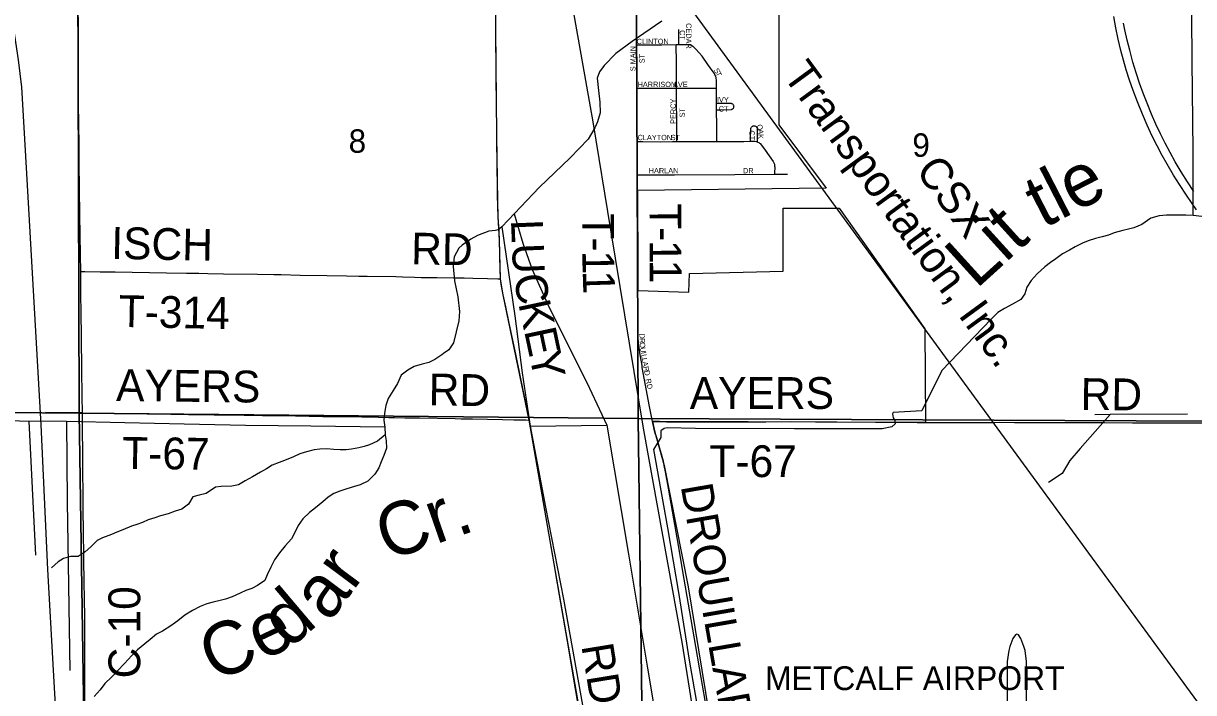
# Model space of a CAD drawing. Extents: x 1443599 to 1910620, y 1028088 to 1361369.
# Drawn here: x 1690821 to 1701854, y 1300714 to 1307028 of the extents above; entities that cross this region are included whole.
import ezdxf

# ---------------------------------------------------------------- set-up
doc = ezdxf.new("R2010")
doc.units = 0
for name, color, linetype in [('GM_X_Airport_Class_2', 7, 'Continuous'), ('GM_X_Airport_Text_Class_2', 7, 'Continuous'), ('GM_X_City_Street', 7, 'Continuous'), ('GM_X_City_Street_Text', 7, 'Continuous'), ('GM_X_Corporation', 7, 'Continuous'), ('GM_X_County_Road', 7, 'Continuous'), ('GM_X_County_Road_Text', 7, 'Continuous'), ('GM_X_Interstate_Route', 7, 'Continuous'), ('GM_X_Minor_River', 7, 'Continuous'), ('GM_X_Minor_River_Text', 7, 'Continuous'), ('GM_X_Rail_Line', 7, 'Continuous'), ('GM_X_Rail_Line_Text', 7, 'Continuous'), ('GM_X_Section', 7, 'Continuous'), ('GM_X_Section_Text', 7, 'Continuous'), ('GM_X_Township_Road', 7, 'Continuous'), ('GM_X_Township_Road_Text', 7, 'Continuous')]:
    doc.layers.add(name, color=color, linetype=linetype)

msp = doc.modelspace()

# ---------------------------------------------------------------- linework, layer by layer
at = {"layer": 'GM_X_Airport_Class_2'}
msp.add_lwpolyline([(1700278, 1300608), (1700278, 1301006), (1700265, 1301111), (1700254, 1301148), (1700227, 1301225), (1700202, 1301259), (1700188, 1301265), (1700174, 1301259), (1700149, 1301225), (1700122, 1301148), (1700111, 1301111), (1700098, 1301006), (1700098, 1300608)], dxfattribs=at)
at = {"layer": 'GM_X_City_Street'}
for points in [[(1696603, 1306822), (1696604, 1306862), (1696603, 1306970), (1696602, 1307233), (1696602, 1307315), (1696600, 1307502), (1696598, 1307761), (1696598, 1307837), (1696599, 1307913), (1696598, 1307936), (1696595, 1308021), (1696591, 1308216)], [(1697001, 1306824), (1697002, 1306892), (1697001, 1306969)], [(1696604, 1306415), (1696604, 1306439), (1696604, 1306629), (1696602, 1306757), (1696603, 1306822)], [(1696977, 1306824), (1696842, 1306823), (1696640, 1306822), (1696603, 1306822)], [(1697001, 1306824), (1696977, 1306824)], [(1696980, 1306416), (1696980, 1306477), (1696979, 1306595), (1696978, 1306694), (1696977, 1306792), (1696977, 1306824)], [(1697356, 1306417), (1697355, 1306452), (1697356, 1306496), (1697354, 1306508), (1697353, 1306516), (1697351, 1306523), (1697348, 1306531), (1697341, 1306544), (1697333, 1306557), (1697275, 1306640), (1697220, 1306717), (1697193, 1306750), (1697162, 1306785), (1697155, 1306791), (1697148, 1306798), (1697139, 1306806), (1697132, 1306811), (1697124, 1306816), (1697119, 1306819), (1697114, 1306821), (1697108, 1306823), (1697101, 1306825), (1697094, 1306826), (1697001, 1306824)], [(1696604, 1306415), (1696641, 1306415), (1696838, 1306416), (1696980, 1306416)], [(1696609, 1305913), (1696608, 1305950), (1696609, 1306117), (1696606, 1306284), (1696604, 1306415)], [(1696980, 1306416), (1697159, 1306417), (1697356, 1306417)], [(1696983, 1305912), (1696983, 1305944), (1696982, 1306150), (1696980, 1306250), (1696980, 1306416)], [(1697357, 1306271), (1697357, 1306333), (1697356, 1306417)], [(1697357, 1306212), (1697356, 1306232), (1697357, 1306271)], [(1697357, 1306212), (1697398, 1306213), (1697494, 1306215), (1697499, 1306216), (1697502, 1306217), (1697505, 1306219), (1697509, 1306221), (1697511, 1306223), (1697514, 1306226), (1697516, 1306229), (1697518, 1306233), (1697519, 1306238), (1697520, 1306242), (1697520, 1306245), (1697519, 1306249), (1697518, 1306254), (1697516, 1306257), (1697514, 1306261), (1697512, 1306263), (1697509, 1306266), (1697505, 1306268), (1697502, 1306270), (1697498, 1306271), (1697473, 1306272), (1697388, 1306272), (1697357, 1306271)], [(1697358, 1305912), (1697358, 1305940), (1697358, 1306057), (1697357, 1306212)], [(1697677, 1305915), (1697677, 1305942), (1697679, 1306023), (1697679, 1306029), (1697680, 1306035), (1697681, 1306040), (1697683, 1306043), (1697685, 1306047), (1697687, 1306050), (1697690, 1306053), (1697693, 1306056), (1697697, 1306058), (1697699, 1306059), (1697703, 1306060), (1697709, 1306061), (1697714, 1306061), (1697719, 1306060), (1697725, 1306058), (1697730, 1306054), (1697733, 1306050), (1697736, 1306044), (1697738, 1306038), (1697739, 1306031), (1697740, 1305964), (1697739, 1305928), (1697738, 1305911)], [(1696609, 1305600), (1696608, 1305710), (1696609, 1305861), (1696609, 1305913)], [(1696609, 1305913), (1696660, 1305912), (1696829, 1305911), (1696941, 1305912), (1696983, 1305912)], [(1696983, 1305912), (1697101, 1305913), (1697252, 1305912), (1697324, 1305912), (1697358, 1305912)], [(1697358, 1305912), (1697423, 1305912), (1697508, 1305913), (1697570, 1305913), (1697615, 1305914), (1697677, 1305915)], [(1697677, 1305915), (1697703, 1305915), (1697718, 1305915), (1697729, 1305913), (1697738, 1305911), (1697738, 1305911)], [(1697738, 1305911), (1697746, 1305908), (1697754, 1305904), (1697761, 1305899), (1697767, 1305893), (1697789, 1305867), (1697816, 1305831), (1697891, 1305725), (1697895, 1305719), (1697898, 1305712), (1697900, 1305705), (1697902, 1305698), (1697903, 1305690), (1697904, 1305681), (1697905, 1305672), (1697905, 1305657), (1697904, 1305629), (1697904, 1305604)], [(1696609, 1305600), (1696693, 1305600), (1696873, 1305600), (1696959, 1305600), (1697529, 1305602), (1697904, 1305604)], [(1696611, 1305442), (1696609, 1305598), (1696609, 1305600)], [(1697904, 1305604), (1698024, 1305604)], [(1696654, 1303799), (1696637, 1303902), (1696627, 1303970), (1696622, 1304015), (1696619, 1304061), (1696616, 1304160), (1696615, 1304509)], [(1696752, 1303270), (1696723, 1303413), (1696656, 1303782), (1696654, 1303799)]]:
    msp.add_lwpolyline(points, dxfattribs=at)
at = {"layer": 'GM_X_Corporation'}
for points in [[(1696521, 1297936), (1695590, 1303285), (1695346, 1304466), (1695321, 1304619), (1695310, 1304981), (1695298, 1305201), (1695295, 1305351), (1695285, 1305969), (1695262, 1308316)], [(1697945, 1307273), (1697945, 1306072), (1698391, 1305473), (1696611, 1305451), (1696613, 1304677), (1696615, 1304509), (1697095, 1304493), (1697100, 1304667), (1697986, 1304690), (1697985, 1305284), (1698514, 1305284), (1699320, 1304147), (1699328, 1303262), (1696818, 1303270), (1696752, 1303270), (1696776, 1303171), (1696864, 1302857), (1697088, 1301712), (1697709, 1297934)]]:
    msp.add_lwpolyline(points, dxfattribs=at)
at = {"layer": 'GM_X_County_Road'}
for points in [[(1691362, 1304687), (1691360, 1304844), (1691357, 1305031), (1691354, 1305222), (1691351, 1305464), (1691348, 1305714), (1691346, 1305881), (1691342, 1306268), (1691342, 1306380), (1691339, 1306616), (1691337, 1306918), (1691335, 1307072), (1691332, 1307246), (1691330, 1307367)], [(1691378, 1303354), (1691375, 1303509), (1691372, 1303761), (1691368, 1304060), (1691365, 1304309), (1691364, 1304460), (1691362, 1304637), (1691362, 1304687)], [(1691399, 1300899), (1691400, 1301082), (1691401, 1301128), (1691400, 1301191), (1691399, 1301256), (1691399, 1301447), (1691396, 1301575), (1691396, 1301634), (1691395, 1301721), (1691395, 1301790), (1691392, 1301938), (1691391, 1302039), (1691389, 1302197), (1691386, 1302476), (1691386, 1302551), (1691381, 1302842), (1691382, 1302967), (1691379, 1303203), (1691379, 1303266), (1691378, 1303354)], [(1691400, 1300487), (1691399, 1300616), (1691399, 1300899)]]:
    msp.add_lwpolyline(points, dxfattribs=at)
at = {"layer": 'GM_X_Interstate_Route'}
for points in [[(1701883, 1305268), (1701788, 1305406), (1701720, 1305507), (1701665, 1305596), (1701604, 1305698), (1701558, 1305781), (1701511, 1305871), (1701465, 1305965), (1701418, 1306066), (1701372, 1306171), (1701325, 1306287), (1701284, 1306394), (1701250, 1306493), (1701219, 1306590), (1701193, 1306681), (1701169, 1306773), (1701144, 1306879), (1701122, 1306985), (1701102, 1307094)], [(1701858, 1305440), (1701797, 1305533), (1701737, 1305628), (1701682, 1305721), (1701632, 1305809), (1701586, 1305897), (1701542, 1305985), (1701499, 1306078), (1701459, 1306171), (1701416, 1306274), (1701380, 1306369), (1701345, 1306465), (1701313, 1306562), (1701283, 1306663), (1701253, 1306774), (1701229, 1306869), (1701206, 1306966), (1701194, 1307029)]]:
    msp.add_lwpolyline(points, dxfattribs=at)
at = {"layer": 'GM_X_Minor_River'}
for points in [[(1701851, 1305214), (1701849, 1305825), (1701840, 1306671), (1701834, 1307535), (1701829, 1308639), (1701829, 1309127)], [(1696840, 1307048), (1696560, 1306856), (1696408, 1306743), (1696298, 1306630), (1696253, 1306569), (1696230, 1306511), (1696245, 1306395), (1696257, 1306284), (1696259, 1306184), (1696234, 1306100), (1696209, 1306043), (1696147, 1305934), (1695977, 1305760), (1695685, 1305480), (1695510, 1305297), (1695333, 1305109), (1695297, 1305080), (1695271, 1305074), (1695209, 1305067), (1695104, 1305027), (1695040, 1304992), (1694957, 1304935), (1694927, 1304907), (1694884, 1304826), (1694872, 1304734), (1694886, 1304600), (1694901, 1304523), (1694918, 1304447), (1694933, 1304308), (1694926, 1304222), (1694902, 1304118), (1694875, 1304013), (1694832, 1303947), (1694783, 1303914), (1694767, 1303900), (1694700, 1303857)], [(1695447, 1305230), (1695531, 1304954), (1695619, 1304706), (1695767, 1304375), (1695912, 1304078), (1696133, 1303640), (1696321, 1303236), (1696525, 1302020), (1696704, 1300943), (1696867, 1299989)], [(1701531, 1305212), (1701451, 1305189), (1701366, 1305130), (1701290, 1305099), (1701240, 1305086), (1701186, 1305073), (1701107, 1305050), (1701051, 1305031), (1700991, 1305014), (1700929, 1304997), (1700860, 1304976), (1700808, 1304953), (1700738, 1304918), (1700685, 1304889), (1700617, 1304854), (1700556, 1304807), (1700506, 1304773), (1700451, 1304730), (1700378, 1304665), (1700323, 1304602), (1700282, 1304538), (1700263, 1304477), (1700225, 1304421), (1700148, 1304378), (1700073, 1304339), (1700009, 1304300), (1699946, 1304237)], [(1701931, 1305205), (1701851, 1305214), (1701781, 1305218), (1701727, 1305218), (1701671, 1305217), (1701599, 1305218), (1701531, 1305212)], [(1695333, 1305109), (1695456, 1304270), (1695523, 1303732), (1695599, 1303226), (1695743, 1302464), (1695915, 1301595), (1696114, 1300474)], [(1699946, 1304237), (1699481, 1303752), (1699293, 1303372), (1699021, 1303355), (1699015, 1303343), (1699022, 1303307), (1699036, 1303282), (1699040, 1303250), (1699009, 1303221), (1698919, 1303202), (1698090, 1303203), (1697159, 1303206), (1696890, 1303211), (1696864, 1303207), (1696831, 1303184), (1696832, 1303121), (1696763, 1303006), (1696893, 1302267), (1697001, 1301638), (1697097, 1301019), (1697202, 1300426)], [(1694700, 1303857), (1694645, 1303827), (1694581, 1303812), (1694507, 1303789), (1694445, 1303757), (1694382, 1303708), (1694349, 1303630), (1694309, 1303563), (1694262, 1303487), (1694237, 1303423), (1694226, 1303349), (1694221, 1303285), (1694228, 1303217), (1694233, 1303145), (1694243, 1303088), (1694244, 1303020), (1694221, 1302952), (1694196, 1302891), (1694171, 1302833), (1694135, 1302775), (1694070, 1302708), (1693996, 1302675), (1693942, 1302657), (1693870, 1302636), (1693806, 1302615), (1693749, 1302592), (1693695, 1302558), (1693643, 1302515), (1693574, 1302456), (1693520, 1302412), (1693457, 1302353), (1693412, 1302289), (1693388, 1302237), (1693349, 1302166), (1693288, 1302100), (1693236, 1302031), (1693189, 1301965), (1693154, 1301896), (1693119, 1301824), (1693097, 1301772), (1693030, 1301723), (1692976, 1301697), (1692918, 1301676), (1692866, 1301651), (1692791, 1301616), (1692727, 1301594), (1692675, 1301583), (1692609, 1301568), (1692551, 1301550), (1692489, 1301527), (1692417, 1301488), (1692342, 1301445), (1692278, 1301391), (1692211, 1301344), (1692133, 1301295), (1692077, 1301264), (1692018, 1301214), (1691966, 1301173), (1691897, 1301116), (1691845, 1301064), (1691774, 1300989), (1691707, 1300920), (1691651, 1300858), (1691590, 1300799), (1691545, 1300739), (1691487, 1300676)], [(1694228, 1303217), (1693532, 1303228), (1692914, 1303235), (1692338, 1303247), (1691777, 1303258), (1691229, 1303271), (1689897, 1303281), (1688939, 1303287), (1687910, 1303296), (1687135, 1303306)], [(1690874, 1303274), (1690936, 1302012)], [(1691229, 1303271), (1691233, 1302515), (1691244, 1301924), (1691259, 1300923)], [(1695599, 1303226), (1696321, 1303236)], [(1701068, 1303338), (1700786, 1303016), (1700686, 1302903), (1700616, 1302780), (1700485, 1302696)], [(1701798, 1303340), (1701068, 1303338), (1700923, 1303334)], [(1694233, 1303145), (1694161, 1303086), (1694086, 1303052), (1694034, 1303035), (1693984, 1303022), (1693916, 1303012), (1693864, 1303005), (1693807, 1303004), (1693747, 1303007), (1693681, 1303013), (1693615, 1303012), (1693563, 1303005), (1693491, 1302986), (1693427, 1302968), (1693367, 1302937), (1693283, 1302904), (1693233, 1302885), (1693168, 1302859), (1693114, 1302824), (1693056, 1302793), (1692982, 1302748), (1692913, 1302712), (1692849, 1302675), (1692785, 1302662), (1692687, 1302657), (1692633, 1302652), (1692543, 1302593), (1692477, 1302576), (1692419, 1302560), (1692378, 1302493), (1692315, 1302443), (1692253, 1302426), (1692185, 1302399), (1692115, 1302382), (1692059, 1302362), (1691999, 1302343), (1691943, 1302320), (1691891, 1302300), (1691839, 1302283), (1691758, 1302250), (1691702, 1302229), (1691652, 1302205), (1691566, 1302174), (1691516, 1302149), (1691457, 1302089), (1691405, 1302042), (1691338, 1301999), (1691266, 1301999), (1691200, 1301978), (1691150, 1301949), (1691086, 1301890)]]:
    msp.add_lwpolyline(points, dxfattribs=at)
at = {"layer": 'GM_X_Rail_Line'}
for points in [[(1691589, 1292029), (1691523, 1293245), (1691408, 1295342), (1691372, 1295931), (1691154, 1300048), (1691104, 1300924), (1691053, 1301875), (1690988, 1303240), (1690850, 1305666), (1690808, 1306425), (1690776, 1306684), (1690685, 1307293), (1690566, 1308011), (1690454, 1308704), (1690359, 1309309), (1690247, 1310006), (1690150, 1310689), (1690053, 1311263)], [(1699417, 1287303), (1698818, 1290784), (1698577, 1292172), (1697884, 1295850), (1697033, 1301190), (1696669, 1303208), (1696360, 1305079), (1696194, 1306100), (1695712, 1308813)], [(1717826, 1278823), (1716822, 1280212), (1715638, 1281835), (1714251, 1283728), (1713710, 1284470), (1712898, 1285582), (1711736, 1287174), (1709979, 1289579), (1709386, 1290390), (1708795, 1291203), (1707813, 1292549), (1707536, 1292924), (1707406, 1293085), (1707272, 1293264), (1705945, 1295083), (1705293, 1295997), (1703888, 1297922), (1701979, 1300507), (1699576, 1303797), (1697082, 1307212), (1696597, 1307873)]]:
    msp.add_lwpolyline(points, dxfattribs=at)
at = {"layer": 'GM_X_Section'}
for points in [[(1687154, 1308779), (1691331, 1308692), (1691347, 1303351), (1687117, 1303388), (1687127, 1305483)], [(1691331, 1308692), (1696595, 1308614), (1696616, 1303300), (1691347, 1303351)], [(1696595, 1308614), (1701932, 1308593), (1701981, 1303275), (1696616, 1303300)], [(1687117, 1303388), (1691347, 1303351), (1691430, 1298015), (1686812, 1298089), (1687078, 1299953), (1687092, 1300425)], [(1696616, 1303300), (1696687, 1297934), (1691430, 1298015), (1691347, 1303351)], [(1696616, 1303300), (1701981, 1303275), (1702022, 1297911), (1696687, 1297934)]]:
    msp.add_lwpolyline(points, close=True, dxfattribs=at)
at = {"layer": 'GM_X_Township_Road'}
for points in [[(1695285, 1305974), (1695281, 1306300), (1695279, 1306484), (1695278, 1306628), (1695276, 1306875), (1695276, 1306996), (1695273, 1307252), (1695270, 1307584), (1695268, 1307820), (1695266, 1308142), (1695264, 1308329), (1695264, 1308375), (1695265, 1308477), (1695268, 1308566), (1695271, 1308623)], [(1695321, 1304619), (1695320, 1304637), (1695317, 1304696), (1695314, 1304843), (1695310, 1304981), (1695306, 1305063), (1695298, 1305201), (1695293, 1305299), (1695290, 1305411), (1695290, 1305506), (1695289, 1305653), (1695285, 1305969), (1695285, 1305974)], [(1696615, 1304509), (1696612, 1304752), (1696612, 1304848), (1696611, 1305022), (1696610, 1305337), (1696611, 1305442)], [(1691362, 1304687), (1691399, 1304687), (1691546, 1304685), (1691622, 1304685), (1691688, 1304684), (1692170, 1304675), (1692360, 1304672), (1692475, 1304670), (1692561, 1304668), (1692708, 1304666), (1693027, 1304660), (1693184, 1304658), (1693253, 1304657), (1693430, 1304653), (1693683, 1304648), (1693867, 1304646), (1693985, 1304644), (1694064, 1304643), (1694332, 1304638), (1694395, 1304636), (1694510, 1304633), (1694573, 1304631), (1694719, 1304630), (1694890, 1304628), (1694978, 1304626), (1695060, 1304625), (1695198, 1304621), (1695295, 1304619), (1695321, 1304619)], [(1695590, 1303285), (1695574, 1303370), (1695506, 1303704), (1695466, 1303890), (1695399, 1304215), (1695369, 1304353), (1695346, 1304466), (1695330, 1304549), (1695324, 1304591), (1695321, 1304619)], [(1691030, 1303359), (1691109, 1303358), (1691221, 1303356), (1691368, 1303355), (1691378, 1303354)], [(1691378, 1303354), (1691578, 1303350), (1691670, 1303349), (1691988, 1303345), (1692212, 1303341), (1692379, 1303339), (1692619, 1303336), (1692904, 1303330), (1693075, 1303329), (1693387, 1303324), (1693644, 1303320), (1693763, 1303320), (1694012, 1303315), (1694170, 1303311), (1694268, 1303308), (1694321, 1303308), (1694419, 1303307), (1694557, 1303305), (1694891, 1303299), (1694950, 1303297), (1695055, 1303296), (1695337, 1303291), (1695445, 1303288), (1695537, 1303286), (1695557, 1303286), (1695590, 1303285)], [(1696521, 1297936), (1696498, 1298050), (1696459, 1298249), (1696422, 1298462), (1696390, 1298637), (1696354, 1298857), (1696331, 1298983), (1696256, 1299420), (1696216, 1299652), (1696193, 1299785), (1696146, 1300057), (1696127, 1300163), (1696088, 1300390), (1696058, 1300568), (1696017, 1300804), (1695950, 1301199), (1695877, 1301633), (1695842, 1301833), (1695816, 1301985), (1695775, 1302218), (1695710, 1302597), (1695656, 1302911), (1695595, 1303257), (1695590, 1303285)], [(1697264, 1300548), (1697212, 1300855), (1697146, 1301241), (1697051, 1301784), (1696998, 1302101), (1696941, 1302425), (1696903, 1302642), (1696876, 1302797), (1696864, 1302857), (1696855, 1302898), (1696848, 1302929), (1696839, 1302963), (1696829, 1302995), (1696792, 1303118), (1696776, 1303171), (1696752, 1303270)], [(1696752, 1303270), (1696813, 1303270), (1696821, 1303270)], [(1696821, 1303270), (1696886, 1303268), (1697053, 1303269), (1697273, 1303268), (1697395, 1303269), (1697644, 1303269), (1697822, 1303269), (1698052, 1303270), (1698291, 1303268), (1698856, 1303266), (1698961, 1303266), (1699249, 1303263), (1699328, 1303262)], [(1699328, 1303262), (1699340, 1303262), (1699453, 1303261), (1699719, 1303262), (1699893, 1303263), (1699917, 1303263), (1699979, 1303263), (1700028, 1303264), (1700166, 1303263), (1700382, 1303263), (1700717, 1303262), (1700862, 1303262), (1701013, 1303262), (1701279, 1303260), (1701492, 1303259), (1701699, 1303258), (1701886, 1303258), (1701955, 1303260), (1701958, 1303260)]]:
    msp.add_lwpolyline(points, dxfattribs=at)

# ---------------------------------------------------------------- texts
at = {"layer": 'GM_X_Airport_Text_Class_2'}
msp.add_text('METCALF AIRPORT', height=225, rotation=0, dxfattribs=at).set_placement((1697813, 1300737))
at = {"layer": 'GM_X_City_Street_Text'}
for s, rotation, p in [('CEDAR', 270, (1697070, 1307030)), ('CLINTON', 0, (1696603, 1306832)), ('CT', 270, (1697010, 1306964)), ('S MAIN', 90, (1696593, 1306576)), ('ST', 90, (1696679, 1306651)), ('S', 301.4322, (1697328, 1306586)), ('T', 295.5878, (1697346, 1306557)), ('HARRISON', 0, (1696612, 1306427)), ('AVE', 0, (1696946, 1306427)), ('IVY', 0, (1697360, 1306282)), ('PERCY', 90, (1696972, 1306079)), ('ST', 90, (1697058, 1306141)), ('CT', 0, (1697377, 1306196)), ('CT', 270, (1697666, 1306018)), ('O', 290.2951, (1697733, 1306064)), ('A', 274.1355, (1697747, 1306027)), ('CLAYTON', 0, (1696612, 1305926)), ('ST', 0, (1696924, 1305926)), ('K', 268.404, (1697750, 1305984)), ('HARLAN', 0, (1696717, 1305613)), ('DR', 0, (1697606, 1305613)), ('D', 270.5246, (1696630, 1304103)), ('R', 272.3803, (1696630, 1304058)), ('O', 273.9414, (1696632, 1304017)), ('U', 278.4447, (1696635, 1303968)), ('I', 279.3075, (1696642, 1303924)), ('L', 279.2737, (1696646, 1303902)), ('L', 279.2737, (1696651, 1303868)), ('A', 279.6238, (1696657, 1303833)), ('R', 281.9877, (1696665, 1303787)), ('D', 282.7917, (1696673, 1303748)), ('RD', 281.8817, (1696687, 1303670))]:
    msp.add_text(s, height=50, rotation=rotation, dxfattribs=at).set_placement(p)
at = {"layer": 'GM_X_County_Road_Text'}
msp.add_text('C-10', height=300, rotation=90, dxfattribs=at).set_placement((1691923, 1300848))
at = {"layer": 'GM_X_Minor_River_Text'}
for s, height, rotation, p in [('tle', 500.3, 27.1952, (1700436, 1305088)), ('Lit', 500.3, 42.1969, (1699803, 1304514)), ('Cr.', 500.3, 19.201, (1694252, 1301953)), ('ar', 500.4, 53.2093, (1693706, 1301370)), ('d', 500, 40.2087, (1693324, 1301119)), ('Ce', 500.3, 25.2051, (1692632, 1300806))]:
    msp.add_text(s, height=height, rotation=rotation, dxfattribs=at).set_placement(p)
at = {"layer": 'GM_X_Rail_Line_Text'}
for s, rotation, p in [('Transportation, Inc.', 306.2046, (1697975, 1306535)), ('CSX', 306.3391, (1699225, 1305639))]:
    msp.add_text(s, height=299, rotation=rotation, dxfattribs=at).set_placement(p)
at = {"layer": 'GM_X_Section_Text'}
for s, p in [('8', (1693888, 1305807)), ('9', (1699203, 1305769))]:
    msp.add_text(s, height=221, rotation=0, dxfattribs=at).set_placement(p)
at = {"layer": 'GM_X_Township_Road_Text'}
for s, rotation, p in [('T', 270.0214, (1696091, 1305234)), ('T', 270.2164, (1696724, 1305328)), ('L', 272.2762, (1695418, 1305173)), ('ISCH', 358.7911, (1691647, 1304807)), ('RD', 359.0039, (1694475, 1304754)), ('-', 270.2404, (1696724, 1305104)), ('U', 272.3766, (1695427, 1304948)), ('-', 270.178, (1696091, 1305009)), ('1', 270.3087, (1696725, 1304982)), ('1', 270.6986, (1696091, 1304883)), ('1', 270.3949, (1696726, 1304798)), ('C', 279.5086, (1695443, 1304643)), ('1', 271.8381, (1696094, 1304692)), ('T-314', 358.8825, (1691717, 1304164)), ('K', 282.0064, (1695486, 1304386)), ('E', 281.9706, (1695541, 1304128)), ('Y', 281.9718, (1695587, 1303909)), ('AYERS', 359.3711, (1691694, 1303465)), ('RD', 359.0181, (1694640, 1303425)), ('AYERS', 0, (1697104, 1303390)), ('RD', 359.5046, (1700788, 1303381)), ('T-67', 359.2952, (1691751, 1302826)), ('T-67', 0, (1697289, 1302747)), ('DROUILLARD', 279.8613, (1697018, 1302663)), ('RD', 279.302, (1696081, 1301156))]:
    msp.add_text(s, height=300, rotation=rotation, dxfattribs=at).set_placement(p)

doc.saveas('drawing.dxf')
